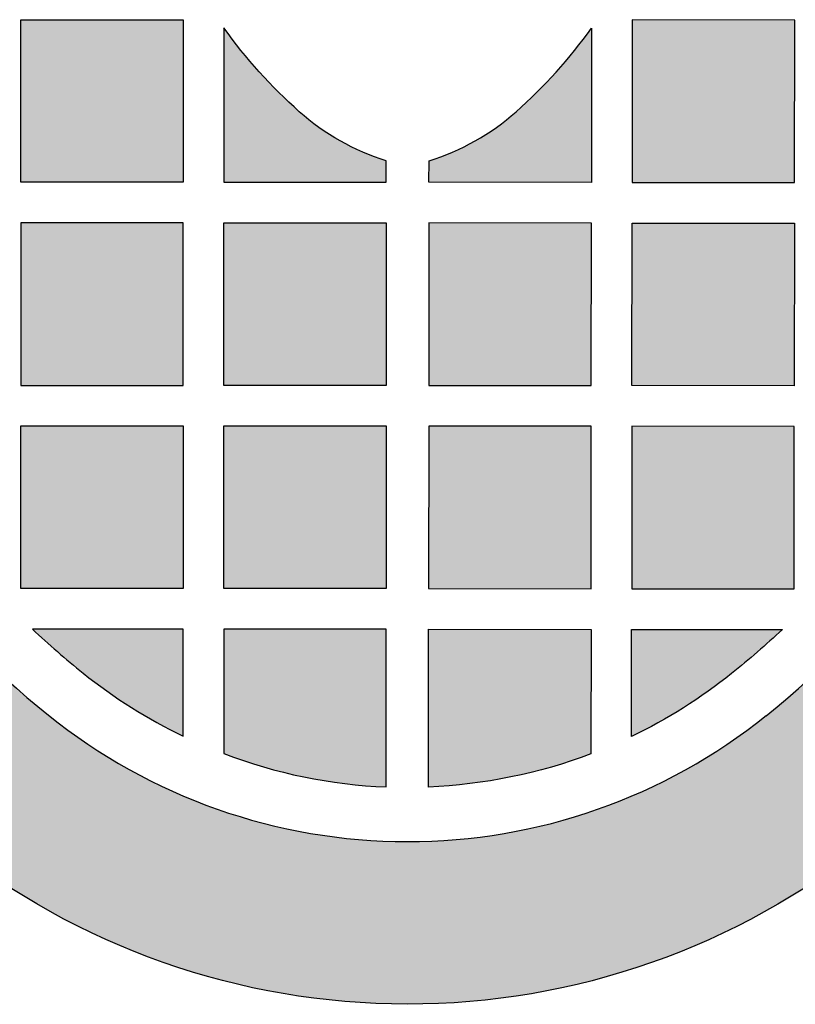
# Model space of a CAD drawing. Header units: millimetres. Extents: x -3873 to -97, y 912 to 4165.
# Tile 371 of 725: x -3357 to -3300, y 1864 to 1936. Entities that reach past the tile are written whole.
import ezdxf

# ---------------------------------------------------------------- set-up
doc = ezdxf.new("R2010")
doc.units = ezdxf.units.MM
doc.layers.add('pattern', color=7, linetype='Continuous', true_color=0x000000)

msp = doc.modelspace()

# ---------------------------------------------------------------- hatches: boundary and pattern name
at = {"layer": 'pattern'}
for points in [[(-3356.754, 1936.279), (-3344.754, 1936.279), (-3344.754, 1924.279), (-3356.754, 1924.279)], [(-3299.59, 1936.251), (-3311.59, 1936.263), (-3311.601, 1924.263), (-3299.602, 1924.251)], [(-3329.754, 1925.863), (-3330.193, 1926.005), (-3330.63, 1926.159), (-3331.063, 1926.325), (-3331.492, 1926.503), (-3331.917, 1926.692), (-3332.337, 1926.893), (-3332.752, 1927.105), (-3333.161, 1927.328), (-3333.565, 1927.563), (-3333.961, 1927.808), (-3334.351, 1928.063), (-3334.733, 1928.328), (-3335.107, 1928.603), (-3335.473, 1928.888), (-3335.831, 1929.181), (-3336.18, 1929.484), (-3336.949, 1930.187), (-3337.699, 1930.912), (-3338.429, 1931.658), (-3339.139, 1932.425), (-3339.827, 1933.211), (-3340.493, 1934.015), (-3341.135, 1934.837), (-3341.754, 1935.675), (-3341.754, 1924.279), (-3329.754, 1924.279)], [(-3326.6, 1925.862), (-3326.161, 1926.003), (-3325.724, 1926.157), (-3325.291, 1926.322), (-3324.862, 1926.499), (-3324.436, 1926.688), (-3324.016, 1926.889), (-3323.601, 1927.101), (-3323.191, 1927.324), (-3322.788, 1927.558), (-3322.391, 1927.802), (-3322.002, 1928.057), (-3321.619, 1928.322), (-3321.245, 1928.597), (-3320.878, 1928.881), (-3320.52, 1929.174), (-3320.171, 1929.476), (-3319.401, 1930.179), (-3318.65, 1930.903), (-3317.919, 1931.649), (-3317.209, 1932.414), (-3316.52, 1933.2), (-3315.854, 1934.003), (-3315.211, 1934.825), (-3314.591, 1935.662), (-3314.602, 1924.266), (-3326.602, 1924.277)], [(-3328.195, 1875.591), (-3327.316, 1875.599), (-3326.434, 1875.626), (-3325.551, 1875.671), (-3324.665, 1875.735), (-3323.779, 1875.818), (-3322.893, 1875.919), (-3322.007, 1876.04), (-3321.122, 1876.179), (-3320.238, 1876.338), (-3319.357, 1876.516), (-3318.479, 1876.712), (-3317.604, 1876.928), (-3316.732, 1877.162), (-3315.866, 1877.415), (-3315.005, 1877.687), (-3314.149, 1877.977), (-3313.3, 1878.285), (-3312.458, 1878.611), (-3311.623, 1878.955), (-3310.797, 1879.316), (-3309.979, 1879.695), (-3309.17, 1880.09), (-3308.371, 1880.502), (-3307.582, 1880.93), (-3306.804, 1881.374), (-3306.037, 1881.834), (-3305.281, 1882.308), (-3304.538, 1882.797), (-3303.807, 1883.301), (-3303.088, 1883.817), (-3302.383, 1884.348), (-3301.692, 1884.891), (-3300.111, 1886.196), (-3298.564, 1887.552), (-3297.054, 1888.956), (-3295.583, 1890.407), (-3294.153, 1891.904), (-3292.765, 1893.444), (-3291.423, 1895.025), (-3290.127, 1896.647), (-3288.88, 1898.306), (-3287.682, 1900), (-3286.537, 1901.727), (-3285.444, 1903.485), (-3284.405, 1905.272), (-3283.422, 1907.084), (-3282.494, 1908.92), (-3281.623, 1910.776), (-3275.031, 1925.437), (-3268.732, 1910.172), (-3270.686, 1905.838), (-3271.706, 1903.665), (-3272.792, 1901.516), (-3273.944, 1899.394), (-3275.16, 1897.302), (-3276.439, 1895.243), (-3277.781, 1893.22), (-3279.183, 1891.237), (-3280.643, 1889.294), (-3282.16, 1887.396), (-3283.732, 1885.544), (-3285.357, 1883.741), (-3287.032, 1881.988), (-3288.755, 1880.289), (-3290.523, 1878.645), (-3292.334, 1877.058), (-3294.185, 1875.529), (-3295.072, 1874.832), (-3295.978, 1874.151), (-3296.9, 1873.488), (-3297.838, 1872.842), (-3298.793, 1872.214), (-3299.762, 1871.605), (-3300.747, 1871.015), (-3301.746, 1870.445), (-3302.759, 1869.895), (-3303.784, 1869.367), (-3304.823, 1868.859), (-3305.872, 1868.373), (-3306.933, 1867.909), (-3308.005, 1867.468), (-3309.086, 1867.049), (-3310.176, 1866.653), (-3311.274, 1866.281), (-3312.38, 1865.933), (-3313.492, 1865.608), (-3314.61, 1865.307), (-3315.734, 1865.03), (-3316.861, 1864.778), (-3317.993, 1864.55), (-3319.127, 1864.346), (-3320.263, 1864.167), (-3321.4, 1864.012), (-3322.538, 1863.882), (-3323.675, 1863.776), (-3324.812, 1863.694), (-3325.946, 1863.636), (-3327.078, 1863.601), (-3328.207, 1863.591), (-3329.335, 1863.602), (-3330.467, 1863.638), (-3331.602, 1863.697), (-3332.738, 1863.78), (-3333.875, 1863.887), (-3335.013, 1864.019), (-3336.15, 1864.175), (-3337.286, 1864.355), (-3338.42, 1864.56), (-3339.551, 1864.789), (-3340.679, 1865.042), (-3341.802, 1865.32), (-3342.92, 1865.622), (-3344.032, 1865.948), (-3345.137, 1866.297), (-3346.235, 1866.671), (-3347.324, 1867.067), (-3348.405, 1867.487), (-3349.476, 1867.929), (-3350.537, 1868.394), (-3351.586, 1868.881), (-3352.624, 1869.39), (-3353.649, 1869.92), (-3354.661, 1870.47), (-3355.66, 1871.041), (-3356.644, 1871.632), (-3357.613, 1872.242), (-3358.567, 1872.871), (-3359.505, 1873.518), (-3360.426, 1874.182), (-3361.331, 1874.863), (-3362.218, 1875.561), (-3364.067, 1877.092), (-3365.877, 1878.681), (-3367.643, 1880.327), (-3369.364, 1882.028), (-3371.037, 1883.781), (-3372.66, 1885.586), (-3374.231, 1887.44), (-3375.746, 1889.339), (-3377.205, 1891.283), (-3378.605, 1893.268), (-3379.944, 1895.292), (-3381.222, 1897.352), (-3382.436, 1899.445), (-3383.586, 1901.568), (-3384.67, 1903.719), (-3385.687, 1905.893), (-3387.637, 1910.228), (-3381.323, 1925.488), (-3374.746, 1910.82), (-3373.876, 1908.963), (-3372.951, 1907.127), (-3371.969, 1905.314), (-3370.932, 1903.526), (-3369.841, 1901.767), (-3368.697, 1900.038), (-3367.501, 1898.343), (-3366.255, 1896.683), (-3364.961, 1895.06), (-3363.62, 1893.477), (-3362.234, 1891.936), (-3360.805, 1890.438), (-3359.335, 1888.986), (-3357.826, 1887.58), (-3356.281, 1886.223), (-3354.702, 1884.916), (-3354.011, 1884.372), (-3353.306, 1883.841), (-3352.588, 1883.324), (-3351.858, 1882.82), (-3351.115, 1882.33), (-3350.359, 1881.855), (-3349.593, 1881.395), (-3348.815, 1880.95), (-3348.027, 1880.521), (-3347.228, 1880.108), (-3346.42, 1879.712), (-3345.602, 1879.333), (-3344.776, 1878.971), (-3343.942, 1878.626), (-3343.1, 1878.299), (-3342.251, 1877.99), (-3341.396, 1877.699), (-3340.535, 1877.427), (-3339.668, 1877.173), (-3338.797, 1876.938), (-3337.922, 1876.721), (-3337.044, 1876.524), (-3336.163, 1876.346), (-3335.28, 1876.186), (-3334.395, 1876.046), (-3333.509, 1875.924), (-3332.623, 1875.822), (-3331.737, 1875.738), (-3330.852, 1875.673), (-3329.968, 1875.627), (-3329.086, 1875.6)], [(-3344.754, 1921.278), (-3356.754, 1921.278), (-3356.754, 1909.279), (-3344.754, 1909.279)], [(-3341.754, 1921.278), (-3329.754, 1921.278), (-3329.754, 1909.279), (-3341.754, 1909.279)], [(-3314.605, 1921.265), (-3326.605, 1921.277), (-3326.616, 1909.277), (-3314.616, 1909.266)], [(-3311.604, 1921.263), (-3299.605, 1921.251), (-3299.616, 1909.252), (-3311.616, 1909.263)], [(-3356.754, 1894.279), (-3356.754, 1906.279), (-3344.754, 1906.279), (-3344.754, 1894.279)], [(-3341.754, 1906.279), (-3329.754, 1906.279), (-3329.754, 1894.279), (-3341.754, 1894.279)], [(-3314.619, 1906.266), (-3326.619, 1906.277), (-3326.63, 1894.277), (-3314.63, 1894.266)], [(-3299.63, 1894.251), (-3299.619, 1906.251), (-3311.619, 1906.263), (-3311.63, 1894.263)], [(-3344.754, 1883.374), (-3344.754, 1891.278), (-3355.888, 1891.278), (-3354.975, 1890.441), (-3354.047, 1889.621), (-3353.104, 1888.819), (-3352.145, 1888.034), (-3351.284, 1887.362), (-3350.402, 1886.713), (-3349.502, 1886.09), (-3348.583, 1885.493), (-3347.648, 1884.922), (-3346.698, 1884.378), (-3345.733, 1883.862)], [(-3341.754, 1882.086), (-3341.035, 1881.821), (-3340.31, 1881.57), (-3339.579, 1881.334), (-3338.843, 1881.112), (-3338.102, 1880.904), (-3337.356, 1880.712), (-3336.606, 1880.534), (-3335.853, 1880.372), (-3335.097, 1880.225), (-3334.338, 1880.093), (-3333.577, 1879.976), (-3332.814, 1879.875), (-3332.05, 1879.789), (-3331.285, 1879.719), (-3330.519, 1879.664), (-3329.754, 1879.624), (-3329.754, 1891.278), (-3341.754, 1891.278)], [(-3314.642, 1882.073), (-3315.361, 1881.809), (-3316.087, 1881.559), (-3316.818, 1881.323), (-3317.554, 1881.102), (-3318.295, 1880.895), (-3319.041, 1880.703), (-3319.791, 1880.526), (-3320.544, 1880.365), (-3321.301, 1880.218), (-3322.06, 1880.087), (-3322.821, 1879.971), (-3323.584, 1879.87), (-3324.349, 1879.785), (-3325.114, 1879.716), (-3325.879, 1879.661), (-3326.644, 1879.622), (-3326.633, 1891.277), (-3314.633, 1891.265)], [(-3311.64, 1883.358), (-3311.633, 1891.263), (-3300.5, 1891.252), (-3301.413, 1890.416), (-3302.342, 1889.597), (-3303.286, 1888.795), (-3304.245, 1888.011), (-3305.107, 1887.34), (-3305.989, 1886.692), (-3306.891, 1886.07), (-3307.81, 1885.473), (-3308.745, 1884.903), (-3309.696, 1884.36), (-3310.662, 1883.845)]]:
    msp.add_hatch(color=256, dxfattribs=at).paths.add_polyline_path(points, flags=0)

# ---------------------------------------------------------------- linework, layer by layer
for points in [[(-3356.754, 1936.279), (-3344.754, 1936.279), (-3344.754, 1924.279), (-3356.754, 1924.279)], [(-3299.59, 1936.251), (-3311.59, 1936.263), (-3311.601, 1924.263), (-3299.602, 1924.251)], [(-3344.754, 1921.278), (-3356.754, 1921.278), (-3356.754, 1909.279), (-3344.754, 1909.279)], [(-3341.754, 1921.278), (-3329.754, 1921.278), (-3329.754, 1909.279), (-3341.754, 1909.279)], [(-3314.605, 1921.265), (-3326.605, 1921.277), (-3326.616, 1909.277), (-3314.616, 1909.266)], [(-3311.604, 1921.263), (-3299.605, 1921.251), (-3299.616, 1909.252), (-3311.616, 1909.263)], [(-3356.754, 1894.279), (-3356.754, 1906.279), (-3344.754, 1906.279), (-3344.754, 1894.279)], [(-3341.754, 1906.279), (-3329.754, 1906.279), (-3329.754, 1894.279), (-3341.754, 1894.279)], [(-3314.619, 1906.266), (-3326.619, 1906.277), (-3326.63, 1894.277), (-3314.63, 1894.266)], [(-3299.63, 1894.251), (-3299.619, 1906.251), (-3311.619, 1906.263), (-3311.63, 1894.263)]]:
    msp.add_lwpolyline(points, close=True, dxfattribs=at)
for points in [[(-3341.754, 1935.675), (-3341.754, 1924.279), (-3329.754, 1924.279), (-3329.754, 1925.863)], [(-3314.591, 1935.662), (-3314.602, 1924.266), (-3326.602, 1924.277), (-3326.6, 1925.862)], [(-3344.754, 1883.374), (-3344.754, 1891.278), (-3355.888, 1891.278)], [(-3329.754, 1879.624), (-3329.754, 1891.278), (-3341.754, 1891.278), (-3341.754, 1882.086)], [(-3326.644, 1879.622), (-3326.633, 1891.277), (-3314.633, 1891.265), (-3314.642, 1882.073)], [(-3311.64, 1883.358), (-3311.633, 1891.263), (-3300.5, 1891.252)]]:
    msp.add_lwpolyline(points, dxfattribs=at)
at = {"layer": 'pattern', "extrusion": (0, 0, -1)}
for centre, radius, start, end in [((3311.161, 1957.611), 37.645, 311.6526, 324.35881), ((3324.634, 1942.465), 17.373, 287.14182, 311.6526), ((3345.666, 1939.665), 66.211, 226.98748, 231.27441), ((3328.206, 1917.892), 38.301, 231.27441, 244.37343), ((3328.206, 1917.892), 38.301, 249.25928, 267.6632), ((3328.207, 1917.892), 54.301, 270, 308.7802), ((3328.155, 1917.892), 54.301, 231.27441, 270.0546)]:
    msp.add_arc(centre, radius, start, end, dxfattribs=at)
at = {"layer": 'pattern'}
for centre, radius, start, end in [((-3345.163, 1957.628), 37.645, 311.598, 324.30421), ((-3331.705, 1942.468), 17.373, 287.08722, 311.598), ((-3310.726, 1939.649), 70.211, 204.24245, 231.2198), ((-3345.615, 1939.665), 70.211, 308.72559, 335.70294), ((-3310.675, 1939.649), 66.211, 226.93288, 231.2198), ((-3328.156, 1917.892), 38.301, 231.2198, 244.31883), ((-3328.207, 1917.892), 42.301, 231.2198, 270), ((-3328.155, 1917.892), 42.301, 269.9454, 308.72559), ((-3328.156, 1917.892), 38.301, 249.20467, 267.6086), ((-3328.207, 1917.892), 42.301, 270, 270.00774), ((-3328.155, 1917.892), 42.301, 269.93765, 269.9454)]:
    msp.add_arc(centre, radius, start, end, dxfattribs=at)

doc.saveas('drawing.dxf')
